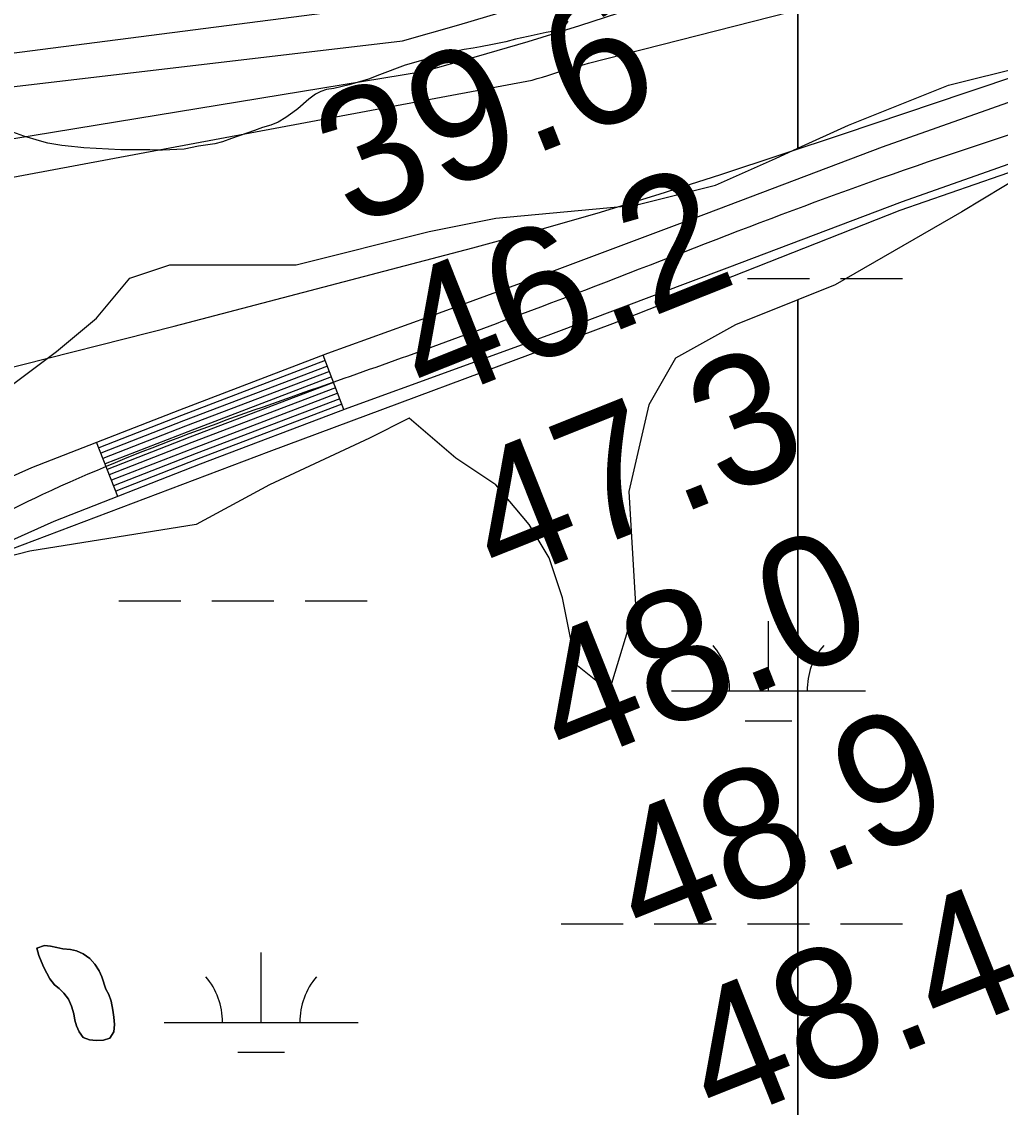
# Model space of a CAD drawing. Extents: x 3177185 to 3215018, y 812988 to 838321.
# Drawn here: x 3210915 to 3211419, y 827106 to 827666 of the extents above; entities that cross this region are included whole.
import ezdxf

# ---------------------------------------------------------------- set-up
doc = ezdxf.new("R2010")
doc.units = 0
for name, color, linetype in [('V-RIVR-RANG', 7, 'Continuous'), ('V-ROAD-CNTR', 7, 'Continuous'), ('V-SITE-VEGE', 7, 'Continuous'), ('V-TOPO-MAJR', 7, 'Continuous'), ('V-TOPO-MINR', 7, 'Continuous'), ('V-TOPO-SHOR', 7, 'Continuous'), ('V-WETL-SWMP', 7, 'Continuous')]:
    doc.layers.add(name, color=color, linetype=linetype)

msp = doc.modelspace()

# ---------------------------------------------------------------- linework, layer by layer
at = {"layer": 'V-ROAD-CNTR'}
for p, q in [((3211080.78, 827465.82), (3211070.09, 827493.85)), ((3210964.22, 827421), (3210953.31, 827448.94))]:
    msp.add_line(p, q, dxfattribs=at)
for points in [[(3211683.75, 827693.73), (3211663.73, 827686.06), (3211615.17, 827664.42), (3211565.63, 827642.71), (3211466.78, 827607.67), (3211368.58, 827572.96), (3211278.06, 827538.72), (3211187.26, 827504.54), (3211134.9, 827485.51), (3211082.72, 827466.56), (3211006.74, 827437.6), (3210931.25, 827408.12), (3210870.68, 827381.02), (3210807.09, 827355.64), (3210781.41, 827350.08), (3210709.31, 827346.31), (3210634.83, 827342.99), (3210559.79, 827341.56), (3210499.51, 827345.8), (3210440.57, 827349.3), (3210375.55, 827347.21), (3210320.9, 827345.16)], [(3211456.77, 827635.95), (3211358.27, 827601.14), (3211267.47, 827566.78), (3211176.85, 827532.67), (3211124.65, 827513.7), (3211072.26, 827494.68), (3210995.95, 827465.59), (3210919.66, 827435.8), (3210858.99, 827408.66), (3210798.29, 827384.43), (3210777.42, 827379.91), (3210707.86, 827376.28), (3210633.88, 827372.97), (3210560.56, 827371.58), (3210501.46, 827375.74), (3210440.98, 827379.33), (3210374.5, 827377.19), (3210309.07, 827374.74), (3210249.24, 827375.47), (3210188.01, 827373.03)], [(3211071.16, 827491.05), (3210997.03, 827462.79), (3210954.4, 827446.15)], [(3211072.23, 827488.24), (3210998.11, 827459.99), (3210955.49, 827443.35)], [(3211073.29, 827485.44), (3210999.19, 827457.19), (3210956.58, 827440.56)], [(3211074.36, 827482.64), (3211000.27, 827454.4), (3210957.67, 827437.76)], [(3211075.43, 827479.84), (3211001.35, 827451.6), (3210958.76, 827434.97)], [(3211076.5, 827477.03), (3211002.43, 827448.8), (3210959.85, 827432.17)], [(3211077.57, 827474.23), (3211003.51, 827446), (3210960.95, 827429.38)], [(3211078.64, 827471.43), (3211004.59, 827443.2), (3210962.04, 827426.58)], [(3211079.71, 827468.62), (3211005.67, 827440.4), (3210963.13, 827423.79)]]:
    msp.add_lwpolyline(points, dxfattribs=at)
msp.add_spline([(3212784.04, 828348.86), (3212610.15, 828268.62), (3212500.86, 828208.2), (3212361.17, 828105.33), (3212289.92, 828011.63), (3212212.12, 827921.98), (3212160.44, 827881.32), (3212062.5, 827839.05), (3211919.46, 827792.25), (3211747.55, 827733.29), (3211657.99, 827699.93), (3211560.1, 827656.66), (3211363.42, 827587.05), (3211182.05, 827518.61), (3211077.49, 827480.62), (3210925.45, 827421.96), (3210802.69, 827370.03), (3210708.58, 827361.3), (3210560.17, 827356.57), (3210440.78, 827364.32), (3210309.26, 827359.73), (3210189.72, 827358.08), (3210079.22, 827334.44), (3209938.5, 827302.26)], degree=3, dxfattribs=at)
at = {"layer": 'V-SITE-VEGE'}
for p, q in [((3211314.81, 827691.72), (3211314.81, 827600.57)), ((3211392.37, 827633.04), (3211515.88, 827663.93)), ((3211340.91, 827612.44), (3211392.37, 827633.04)), ((3211314.81, 827600.57), (3211340.91, 827612.44)), ((3211433.54, 827588.42), (3211399.24, 827567.82)), ((3211399.24, 827567.82), (3211334.05, 827530.06)), ((3211334.05, 827530.06), (3211314.81, 827522.36)), ((3211314.81, 827522.36), (3211314.81, 824867.35))]:
    msp.add_line(p, q, dxfattribs=at)
for points in [[(3210620.44, 827382.46), (3210737.08, 827399.62), (3210795.41, 827420.22), (3210819.42, 827440.81), (3210850.3, 827451.11), (3210884.61, 827464.84), (3210905.2, 827475.14), (3210932.64, 827495.73), (3210953.23, 827512.9), (3210970.38, 827533.49), (3210990.97, 827540.36), (3211056.15, 827540.36), (3211124.77, 827557.52), (3211159.08, 827564.39), (3211231.12, 827571.25), (3211272.29, 827581.55), (3211303.17, 827595.28), (3211314.81, 827600.57), (3211314.81, 827691.72)], [(3211196.2, 827665.94), (3211194.25, 827663.19), (3211191.26, 827661.61), (3211188.14, 827660.69), (3211185.02, 827660.15), (3211175.77, 827658.16), (3211169.13, 827656.7), (3211164.19, 827655.37), (3211157.29, 827653.91), (3211151.16, 827652.71), (3211147.39, 827652.04), (3211142.7, 827651.37), (3211138.01, 827650.43), (3211134.63, 827649.38), (3211130.59, 827648.45), (3211125.52, 827647.12), (3211122.65, 827646.2), (3211112.37, 827643.29), (3211099.1, 827638.4), (3211093.38, 827636.04), (3211083.48, 827633.25), (3211075.54, 827631.39), (3211071.77, 827630.73), (3211068.9, 827629.8), (3211066.17, 827628.36), (3211062.66, 827625.73), (3211056.95, 827620.89), (3211054.48, 827618.92), (3211050.85, 827616.3), (3211046.95, 827613.94), (3211043.04, 827612.36), (3211038.75, 827611.17), (3211034.71, 827609.58), (3211022.88, 827605.49), (3211018.19, 827603.78), (3211014.29, 827602.72), (3211005.82, 827601.51), (3210998.4, 827600.04), (3210987.19, 827599.6), (3210984.07, 827599.58), (3210980.81, 827599.7)], [(3210980.81, 827599.7), (3210965.82, 827599.64), (3210946.66, 827600.72), (3210943.66, 827601.1), (3210940.4, 827601.35), (3210935.31, 827601.98), (3210928.14, 827603.12), (3210923.84, 827604.27), (3210915.87, 827606.71), (3210908.3, 827609.42)], [(3211314.81, 821020.64), (3211314.81, 827522.36), (3211282.59, 827509.47), (3211251.71, 827492.3), (3211237.99, 827468.28), (3211227.69, 827423.65), (3211231.13, 827365.3), (3211217.4, 827320.68), (3211200.25, 827334.41), (3211193.39, 827368.73), (3211186.52, 827389.33), (3211176.23, 827406.49), (3211159.08, 827427.09), (3211138.49, 827440.82), (3211114.48, 827461.41), (3211093.89, 827451.11), (3211042.43, 827427.09), (3211004.69, 827406.49), (3210918.92, 827392.76), (3210836.58, 827372.16), (3210761.1, 827355), (3210620.44, 827351.57)]]:
    msp.add_lwpolyline(points, dxfattribs=at)
msp.add_lwpolyline([(3210958.1, 827167.1), (3210955.99, 827173.35), (3210954.67, 827176.47), (3210952.31, 827179.98), (3210949.82, 827182.83), (3210946.43, 827185.3), (3210942.9, 827186.84), (3210939.77, 827187.48), (3210935.86, 827187.85), (3210932.86, 827188.62), (3210929.6, 827189.26), (3210926.47, 827189.51), (3210922.44, 827188.19), (3210923.49, 827184.41), (3210924.68, 827181.42), (3210926.13, 827178.17), (3210929.15, 827172.32), (3210931.51, 827169.33), (3210933.99, 827167.39), (3210936.35, 827165.05), (3210938.84, 827161.94), (3210940.42, 827158.3), (3210941.48, 827154.39), (3210942.01, 827151.14), (3210942.94, 827148.14), (3210944.39, 827145.15), (3210946.35, 827142.16), (3210949.62, 827140.88), (3210953.01, 827140.63), (3210956.91, 827140.78), (3210960.04, 827141.83), (3210962.11, 827145.1), (3210962.48, 827148.88), (3210962.2, 827152.66), (3210961.67, 827156.3), (3210960.73, 827160.86), (3210959.68, 827164.24)], close=True, dxfattribs=at)
at = {"layer": 'V-TOPO-MAJR'}
msp.add_lwpolyline([(3209675.17, 827369.43), (3209803.02, 827398.26), (3209931.02, 827426.42), (3210274.59, 827500.58), (3210300.67, 827505.62), (3210326.85, 827509.91), (3211122.29, 827640.22), (3211149.1, 827647.74), (3211175.81, 827655.56), (3211202.4, 827663.82), (3211228.89, 827672.38), (3211235.55, 827674.59), (3211258.67, 827682.18), (3211281.82, 827689.68), (3211305.03, 827697.02), (3211328.26, 827704.26), (3211351.55, 827711.32), (3211374.88, 827718.25), (3211398.27, 827724.98), (3211421.7, 827731.58)], dxfattribs=at)
at = {"layer": 'V-TOPO-MINR'}
for points in [[(3208481.48, 827167.39), (3209128.82, 827289.26), (3209142.86, 827292.01), (3209156.88, 827294.88), (3209170.85, 827297.95), (3209184.79, 827301.15), (3209819.3, 827451.31), (3209900.66, 827470.77), (3209981.95, 827490.48), (3210063.15, 827510.57), (3210144.29, 827530.91), (3210290.36, 827567.89), (3210298.43, 827569.9), (3210306.5, 827571.87), (3211121.57, 827676.9), (3211142.01, 827682.82), (3211162.39, 827688.94), (3211182.66, 827695.4), (3211202.86, 827702.08), (3211310.1, 827738.49), (3211383.9, 827763.45), (3211457.74, 827788.29)], [(3210348.69, 827566.24), (3211111.03, 827655.89), (3211140.02, 827664.15), (3211168.93, 827672.72), (3211197.68, 827681.76), (3211226.34, 827691.13), (3211273.36, 827706.91), (3211321.57, 827722.98), (3211369.82, 827738.9), (3211418.14, 827754.6), (3211466.52, 827770.16)], [(3209700.51, 827334.29), (3209806.33, 827358.5), (3210318.31, 827475.47), (3210327.83, 827477.44), (3210337.38, 827479.15), (3210346.99, 827480.48), (3211177.72, 827635.66), (3211180.43, 827636.41), (3211183.12, 827637.19), (3211185.8, 827638.01), (3211188.47, 827638.87), (3211189.51, 827639.21), (3211193.81, 827640.59), (3211195.96, 827641.25), (3211200.28, 827642.53), (3211204.62, 827643.73), (3211206.8, 827644.3), (3211385.7, 827690.07), (3211476.59, 827715.69)], [(3210626.86, 827424.85), (3210718.95, 827443.75), (3210810.77, 827463.84), (3210902.18, 827485.7), (3210993.33, 827508.74), (3211147.16, 827549.2), (3211179.31, 827557.97), (3211211.34, 827567.13), (3211243.21, 827576.87), (3211274.96, 827587), (3211306.61, 827597.45), (3211338.24, 827607.96), (3211369.84, 827618.56), (3211401.43, 827629.21), (3211410.31, 827632.21), (3211446.33, 827644.37)]]:
    msp.add_lwpolyline(points, dxfattribs=at)
at = {"layer": 'V-TOPO-SHOR'}
msp.add_lwpolyline([(3210958.1, 827167.1), (3210959.68, 827164.24), (3210960.73, 827160.86), (3210961.67, 827156.3), (3210962.2, 827152.66), (3210962.48, 827148.88), (3210962.11, 827145.1), (3210960.04, 827141.83), (3210956.91, 827140.78), (3210953.01, 827140.63), (3210949.62, 827140.88), (3210946.35, 827142.16), (3210944.39, 827145.15), (3210942.94, 827148.14), (3210942.01, 827151.14), (3210941.48, 827154.39), (3210940.42, 827158.3), (3210938.84, 827161.94), (3210936.35, 827165.05), (3210933.99, 827167.39), (3210931.51, 827169.33), (3210929.15, 827172.32), (3210927.57, 827175.31), (3210926.13, 827178.17), (3210924.68, 827181.42), (3210923.49, 827184.41), (3210922.44, 827188.19), (3210926.47, 827189.51), (3210929.6, 827189.26), (3210932.86, 827188.62), (3210935.86, 827187.85), (3210939.77, 827187.48), (3210942.9, 827186.84), (3210946.43, 827185.3), (3210949.82, 827182.83), (3210952.31, 827179.98), (3210954.67, 827176.47), (3210955.99, 827173.35), (3210958.1, 827167.1)], dxfattribs=at)
at = {"layer": 'V-WETL-SWMP'}
for p, q in [((3211498.04, 827613.59), (3211367.28, 827568.51)), ((3211367.28, 827568.51), (3211219.12, 827510.02)), ((3211288.71, 827533.38), (3211320.71, 827533.38)), ((3211336.71, 827533.38), (3211368.71, 827533.38)), ((3211219.12, 827510.02), (3211041.99, 827443.96)), ((3211041.99, 827443.96), (3210883.06, 827383.86)), ((3210964.71, 827367.21), (3210996.71, 827367.21)), ((3211012.71, 827367.21), (3211044.71, 827367.21)), ((3211060.71, 827367.21), (3211092.71, 827367.21)), ((3211299.56, 827320.78), (3211299.56, 827356.78)), ((3211249.56, 827320.78), (3211349.56, 827320.78)), ((3211287.56, 827305.34), (3211311.56, 827305.34)), ((3211192.71, 827200.7), (3211224.71, 827200.7)), ((3211240.71, 827200.7), (3211272.71, 827200.7)), ((3211288.71, 827200.7), (3211320.71, 827200.7)), ((3211336.71, 827200.7), (3211368.71, 827200.7)), ((3210922.44, 827188.19), (3210926.47, 827189.51)), ((3210926.47, 827189.51), (3210929.6, 827189.26)), ((3210929.6, 827189.26), (3210932.86, 827188.62)), ((3210923.5, 827184.41), (3210922.44, 827188.19)), ((3210924.68, 827181.42), (3210923.5, 827184.41)), ((3210932.86, 827188.62), (3210935.86, 827187.85)), ((3210935.86, 827187.85), (3210939.77, 827187.48)), ((3210939.77, 827187.48), (3210942.9, 827186.84)), ((3210942.9, 827186.84), (3210946.43, 827185.29)), ((3210946.43, 827185.29), (3210949.82, 827182.83)), ((3211038.12, 827149.96), (3211038.12, 827185.96)), ((3210926.13, 827178.17), (3210924.68, 827181.42)), ((3210927.58, 827175.31), (3210926.13, 827178.17)), ((3210949.82, 827182.83), (3210952.31, 827179.98)), ((3210952.31, 827179.98), (3210954.67, 827176.47)), ((3210929.15, 827172.32), (3210927.58, 827175.31)), ((3210931.51, 827169.33), (3210929.15, 827172.32)), ((3210954.67, 827176.47), (3210955.99, 827173.35)), ((3210955.99, 827173.35), (3210958.1, 827167.1)), ((3210933.99, 827167.39), (3210931.51, 827169.33)), ((3210936.35, 827165.05), (3210933.99, 827167.39)), ((3210958.1, 827167.1), (3210959.68, 827164.24)), ((3210938.84, 827161.94), (3210936.35, 827165.05)), ((3210940.42, 827158.3), (3210938.84, 827161.94)), ((3210959.68, 827164.24), (3210960.74, 827160.86)), ((3210941.48, 827154.39), (3210940.42, 827158.3)), ((3210960.74, 827160.86), (3210961.67, 827156.3)), ((3210961.67, 827156.3), (3210962.2, 827152.66)), ((3210942.01, 827151.14), (3210941.48, 827154.39)), ((3210942.94, 827148.14), (3210942.01, 827151.14)), ((3210962.2, 827152.66), (3210962.48, 827148.88)), ((3210988.12, 827149.96), (3211088.12, 827149.96)), ((3210944.39, 827145.15), (3210942.94, 827148.14)), ((3210946.35, 827142.16), (3210944.39, 827145.15)), ((3210962.11, 827145.1), (3210960.04, 827141.83)), ((3210962.48, 827148.88), (3210962.11, 827145.1)), ((3210949.62, 827140.87), (3210946.35, 827142.16)), ((3210953.01, 827140.63), (3210949.62, 827140.87)), ((3210956.91, 827140.78), (3210953.01, 827140.63)), ((3210960.04, 827141.83), (3210956.91, 827140.78)), ((3211026.12, 827134.53), (3211050.12, 827134.53))]:
    msp.add_line(p, q, dxfattribs=at)
for centre, start, end in [((3211244.31, 827321.25), 359.2282, 40.7718), ((3211354.8, 827321.25), 139.2282, 180.7718), ((3210982.88, 827150.44), 359.2282, 40.7718), ((3211093.36, 827150.44), 139.2282, 180.7718)]:
    msp.add_arc(centre, 35.25, start, end, dxfattribs=at)

# ---------------------------------------------------------------- texts
at = {"layer": 'V-RIVR-RANG'}
for s, p in [('39.6', (3211084.37, 827559.35)), ('46.2', (3211123.35, 827467.24)), ('47.3', (3211160.6, 827374.44)), ('48.0', (3211195.16, 827280.56)), ('48.9', (3211234.87, 827188.74)), ('48.4', (3211272.37, 827096.04))]:
    msp.add_text(s, height=67, rotation=21.7283, dxfattribs=at).set_placement(p)

doc.saveas('drawing.dxf')
